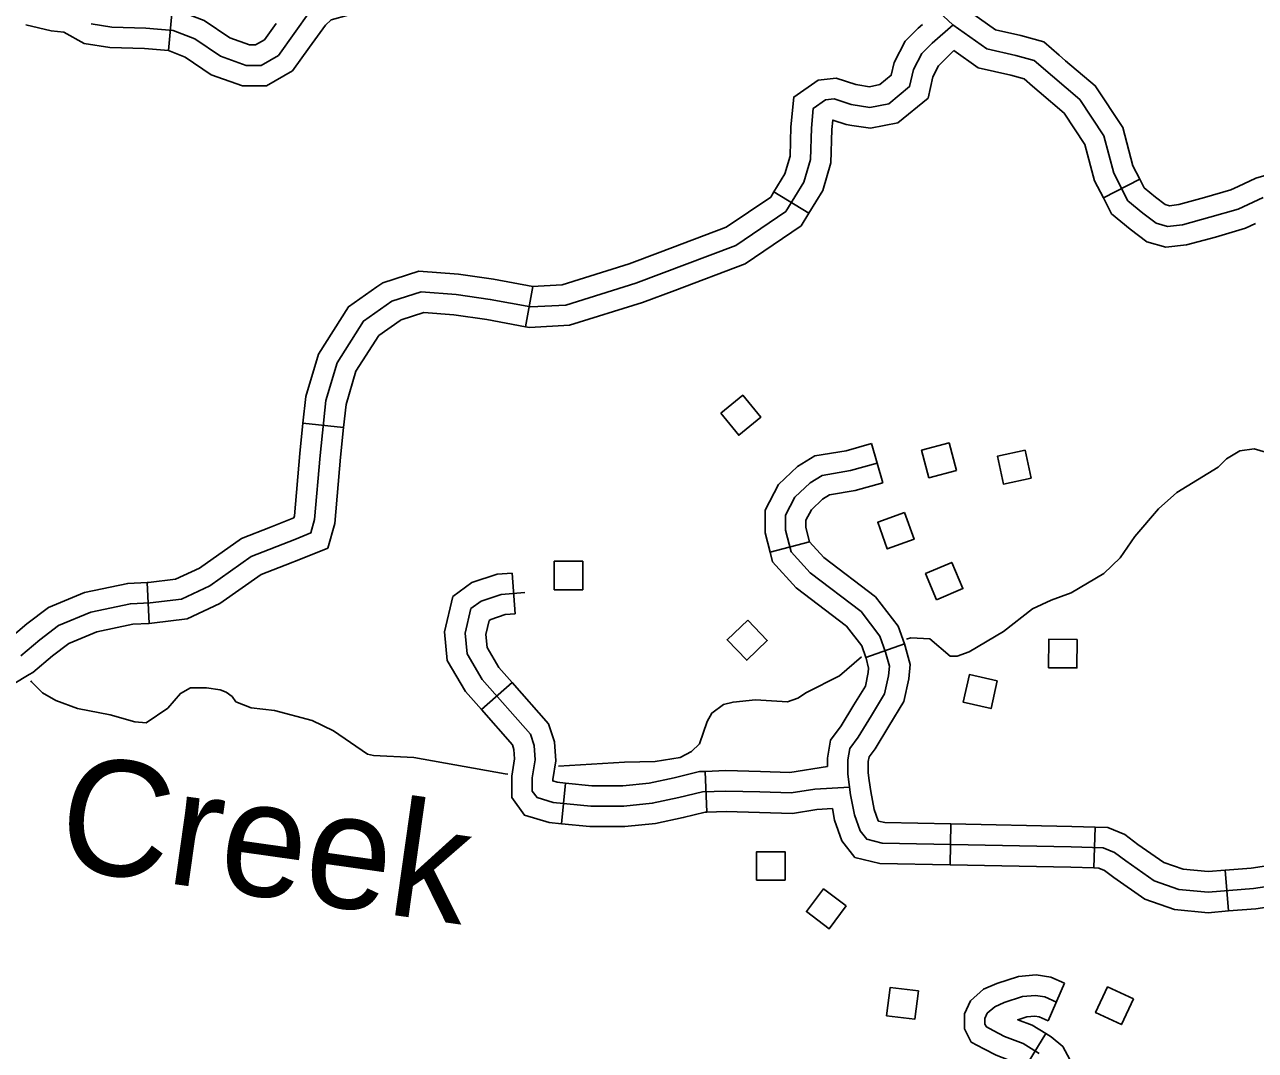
# Model space of a CAD drawing. Extents: x -19 to 366, y -4 to 359.
# Drawn here: x 136.395 to 137.249, y 195.278 to 195.99 of the extents above; entities that cross this region are included whole.
import ezdxf

# ---------------------------------------------------------------- set-up
doc = ezdxf.new("R2010")
doc.units = 0
for name, color, linetype in [('21', 7, 'Continuous'), ('R_ROW Annot', 7, 'Continuous'), ('R_Temp Easement', 7, 'Continuous'), ('Sheet Fence', 7, 'Continuous'), ('T_Indications', 7, 'Continuous')]:
    doc.layers.add(name, color=color, linetype=linetype)

msp = doc.modelspace()

# ---------------------------------------------------------------- linework, layer by layer
at = {"layer": '21'}
for points in [[(136.87822, 195.72028), (136.89348, 195.73276), (136.90599, 195.71745), (136.89073, 195.70498)], [(137.04181, 195.68046), (137.02276, 195.67538), (137.01767, 195.69449), (137.03671, 195.69956)], [(137.09371, 195.67518), (137.07444, 195.67104), (137.07029, 195.69037), (137.08956, 195.69451)], [(137.00583, 195.65122), (137.01249, 195.63267), (136.99387, 195.62599), (136.98722, 195.64455)], [(136.76255, 195.59769), (136.76255, 195.6174), (136.78233, 195.6174), (136.78233, 195.59769)], [(137.02812, 195.59073), (137.02043, 195.60888), (137.03863, 195.6166), (137.04632, 195.59845)], [(136.89691, 195.57657), (136.91052, 195.56231), (136.89621, 195.54866), (136.8826, 195.56292)], [(137.12577, 195.56307), (137.12559, 195.54336), (137.10582, 195.54353), (137.106, 195.56325)], [(137.07021, 195.53437), (137.06587, 195.51514), (137.04658, 195.5195), (137.05093, 195.53873)], [(136.90308, 195.39603), (136.90308, 195.41574), (136.92285, 195.41574), (136.92285, 195.39603)], [(136.96536, 195.3781), (136.95352, 195.36234), (136.93771, 195.37422), (136.94956, 195.38998)], [(137.01542, 195.31908), (137.01301, 195.29951), (136.99339, 195.30192), (136.99579, 195.32149)], [(137.16476, 195.31361), (137.15648, 195.29572), (137.13854, 195.30402), (137.14682, 195.32191)]]:
    msp.add_lwpolyline(points, close=True, dxfattribs=at)
at = {"layer": 'R_ROW Annot'}
for p, q in [((136.98286, 195.69926), (136.99066, 195.67195)), ((136.9124, 195.62386), (136.93989, 195.63103)), ((136.73548, 195.58097), (136.73322, 195.60929)), ((136.97893, 195.55056), (137.00572, 195.56001)), ((136.73328, 195.5333), (136.71194, 195.51454)), ((136.86737, 195.47155), (136.8685, 195.44316)), ((136.77043, 195.46344), (136.7676, 195.43517)), ((137.03748, 195.40666), (137.03805, 195.43507)), ((137.13732, 195.40451), (137.13816, 195.43291)), ((137.23081, 195.37461), (137.22845, 195.40292)), ((137.11703, 195.32444), (137.10568, 195.2984)), ((137.08924, 195.26526), (137.10406, 195.28949))]:
    msp.add_line(p, q, dxfattribs=at)
for points in [[(136.98286, 195.69926), (136.96526, 195.69423), (136.94363, 195.69063), (136.93151, 195.68316), (136.91823, 195.6707), (136.90892, 195.65301), (136.90892, 195.63718), (136.9124, 195.62386)], [(136.98676, 195.6856), (136.96839, 195.68035), (136.94871, 195.67707), (136.94018, 195.67182), (136.92969, 195.66198), (136.92313, 195.6495), (136.92313, 195.639), (136.92706, 195.62391), (136.94018, 195.60947), (136.97561, 195.58256), (136.98873, 195.56549), (136.99266, 195.55433), (136.99529, 195.54449), (136.99463, 195.53792), (136.99201, 195.52545), (136.98282, 195.51036), (136.97364, 195.49526), (136.96774, 195.48738), (136.96642, 195.47951), (136.96642, 195.46966), (136.96839, 195.45522), (136.97102, 195.44144), (136.97495, 195.43028), (136.97954, 195.42437), (136.99036, 195.42181), (137.12156, 195.41919), (137.14387, 195.41853), (137.15174, 195.41525), (137.15961, 195.40934), (137.17929, 195.39556), (137.19635, 195.38965), (137.21668, 195.38768), (137.24817, 195.39031), (137.30983, 195.3995)], [(136.99066, 195.67195), (136.97152, 195.66648), (136.95379, 195.66352), (136.94885, 195.66048), (136.94115, 195.65325), (136.93733, 195.646), (136.93733, 195.64082), (136.93989, 195.63103)], [(136.93989, 195.63103), (136.93993, 195.63087), (136.94982, 195.61999), (136.98571, 195.59272), (137.00137, 195.57235), (137.00572, 195.56001)], [(136.9124, 195.62386), (136.9142, 195.61694), (136.93055, 195.59895), (136.9655, 195.57239), (136.97609, 195.55863), (136.97893, 195.55056)], [(136.71194, 195.51454), (136.701, 195.52698), (136.6882, 195.54861), (136.68639, 195.5685), (136.69203, 195.59295), (136.70531, 195.60262), (136.72281, 195.60846), (136.73322, 195.60929)], [(136.96766, 195.46062), (136.94346, 195.45922), (136.92706, 195.4566), (136.90541, 195.45726), (136.8818, 195.45791), (136.8654, 195.45726), (136.849, 195.45332), (136.83063, 195.44938), (136.81095, 195.44741), (136.78799, 195.44741), (136.76175, 195.45004), (136.7506, 195.45332), (136.74732, 195.45791), (136.74732, 195.4671), (136.74929, 195.47957), (136.74863, 195.48942), (136.74601, 195.49729), (136.71255, 195.53536), (136.70205, 195.55308), (136.70074, 195.56752), (136.70468, 195.58459), (136.71189, 195.58984), (136.72567, 195.59444), (136.74207, 195.59575)], [(136.73328, 195.5333), (136.7241, 195.54374), (136.71591, 195.55756), (136.71509, 195.56655), (136.71733, 195.57623), (136.71847, 195.57706), (136.72852, 195.58041), (136.73548, 195.58097)], [(137.00572, 195.56001), (137.00624, 195.55853), (137.00968, 195.54565), (137.00869, 195.53575), (137.00541, 195.52015), (136.99496, 195.50297), (136.98542, 195.48729), (136.98118, 195.48163), (136.98063, 195.47833), (136.98063, 195.47062), (136.98137, 195.46519)], [(136.97893, 195.55056), (136.97908, 195.55013), (136.9809, 195.54333), (136.98057, 195.5401), (136.97861, 195.53076), (136.97069, 195.51774), (136.96186, 195.50323), (136.95429, 195.49313), (136.95222, 195.48068), (136.95222, 195.47501)], [(136.77043, 195.46344), (136.76449, 195.46404), (136.76152, 195.46491), (136.76152, 195.46599), (136.76356, 195.47893), (136.76268, 195.49218), (136.75857, 195.50451), (136.73328, 195.5333)], [(136.7676, 195.43517), (136.75901, 195.43603), (136.74188, 195.44107), (136.73311, 195.45336), (136.73311, 195.46822), (136.73501, 195.48021), (136.73458, 195.48666), (136.73344, 195.49008), (136.71194, 195.51454)], [(136.86737, 195.47155), (136.86344, 195.47139), (136.84585, 195.46717), (136.82843, 195.46343), (136.81024, 195.46161), (136.7887, 195.46161), (136.77043, 195.46344)], [(136.95222, 195.47501), (136.92614, 195.47084), (136.90582, 195.47145), (136.88171, 195.47212), (136.86737, 195.47155)], [(136.98137, 195.46519), (136.98242, 195.45751), (136.98477, 195.44515), (136.98758, 195.43718), (136.98769, 195.43704), (136.99216, 195.43598), (137.03805, 195.43507)], [(136.95574, 195.4457), (136.94499, 195.44509), (136.92798, 195.44236), (136.905, 195.44306), (136.88188, 195.4437), (136.8685, 195.44316)], [(136.95574, 195.4457), (136.95726, 195.43773), (136.96232, 195.42338), (136.9714, 195.4117), (136.98857, 195.40764), (137.03748, 195.40666)], [(136.8685, 195.44316), (136.86736, 195.44312), (136.85214, 195.43947), (136.83283, 195.43532), (136.81166, 195.43321), (136.78728, 195.43321), (136.7676, 195.43517)], [(137.03805, 195.43507), (137.12191, 195.43339), (137.13816, 195.43291)], [(137.13816, 195.43291), (137.14691, 195.43265), (137.15884, 195.42768), (137.16795, 195.42084), (137.18581, 195.40833), (137.1994, 195.40363), (137.21678, 195.40194), (137.22845, 195.40292)], [(137.22845, 195.40292), (137.24653, 195.40442), (137.30742, 195.4135), (137.3258, 195.4171)], [(137.03748, 195.40666), (137.12121, 195.40499), (137.13732, 195.40451)], [(137.13732, 195.40451), (137.14082, 195.40441), (137.14463, 195.40282), (137.15127, 195.39784), (137.17277, 195.38278), (137.1933, 195.37567), (137.21659, 195.37342), (137.23081, 195.37461)], [(137.23081, 195.37461), (137.24981, 195.37619), (137.31225, 195.38549), (137.33126, 195.38922)], [(137.11703, 195.32444), (137.10731, 195.32869), (137.09715, 195.33027), (137.08495, 195.32914), (137.06999, 195.32431), (137.0607, 195.32024), (137.05167, 195.31229), (137.04741, 195.30324), (137.04741, 195.29279), (137.052, 195.28361), (137.0608, 195.27902), (137.06938, 195.2745), (137.08195, 195.26971), (137.08924, 195.26526)], [(137.11135, 195.31142), (137.10331, 195.31493), (137.0967, 195.31597), (137.08783, 195.31514), (137.07503, 195.31101), (137.06843, 195.30812), (137.06327, 195.30358), (137.06162, 195.30007), (137.06162, 195.29614), (137.06265, 195.29408), (137.0674, 195.2916), (137.07524, 195.28747), (137.08824, 195.28251), (137.09939, 195.2757)], [(137.10568, 195.2984), (137.0993, 195.30118), (137.09626, 195.30166), (137.0907, 195.30114), (137.0845, 195.29914), (137.09453, 195.29532), (137.10406, 195.28949)], [(137.10406, 195.28949), (137.10771, 195.28726), (137.11573, 195.28051), (137.1206, 195.27159), (137.12216, 195.26286), (137.12288, 195.25382), (137.11946, 195.24482), (137.11342, 195.23625), (137.10169, 195.2265), (137.09677, 195.2213), (137.09635, 195.22033), (137.09644, 195.21774), (137.09767, 195.20443), (137.09823, 195.19293)]]:
    msp.add_lwpolyline(points, dxfattribs=at)
at = {"layer": 'R_Temp Easement'}
for points in [[(137.25653, 195.69314), (137.24857, 195.69539), (137.23875, 195.69421), (137.22932, 195.68848), (137.22367, 195.68276), (137.19501, 195.6652), (137.18221, 195.65376), (137.16566, 195.63473), (137.15552, 195.61989), (137.14422, 195.60885), (137.12159, 195.59548), (137.10763, 195.59049), (137.0948, 195.58436), (137.07445, 195.56873), (137.05069, 195.55459), (137.04238, 195.55152), (137.03747, 195.5515), (137.02342, 195.56358), (137.01018, 195.56428), (137.00719, 195.56341)], [(136.97604, 195.55118), (136.96061, 195.53795), (136.93782, 195.52628), (136.93179, 195.52247), (136.92462, 195.51978), (136.9023, 195.5212), (136.8868, 195.51962), (136.88, 195.51808), (136.87209, 195.51197), (136.86871, 195.50627), (136.86349, 195.4907), (136.85784, 195.48536), (136.84992, 195.48116), (136.83254, 195.47843), (136.81136, 195.47796), (136.76554, 195.47509)], [(136.63693, 195.48268), (136.63277, 195.48342), (136.60925, 195.49963), (136.59447, 195.50678), (136.56834, 195.51387), (136.55207, 195.5157), (136.54146, 195.51983), (136.5388, 195.52361), (136.53463, 195.52663), (136.53046, 195.52813), (136.521, 195.5296), (136.51003, 195.52956), (136.50286, 195.52573), (136.49421, 195.51546), (136.47914, 195.50515), (136.47119, 195.50588), (136.45415, 195.51074), (136.43144, 195.51519), (136.41629, 195.52082), (136.40719, 195.52609), (136.39959, 195.53364), (136.399, 195.53436)], [(136.73027, 195.46957), (136.72851, 195.46979), (136.66492, 195.48128), (136.63693, 195.48268)]]:
    msp.add_lwpolyline(points, dxfattribs=at)
at = {"layer": 'Sheet Fence'}
for points in [[(139.44064, 1.53154), (139.25106, 10.14733), (139.06082, 18.76327), (138.86992, 27.37935), (138.67836, 35.99557), (138.48613, 44.61194), (138.29325, 53.22845), (138.09971, 61.84511), (137.9055, 70.46191), (137.71065, 79.07885), (137.51513, 87.69595), (137.31896, 96.31318), (137.12214, 104.93057), (136.92466, 113.54809), (136.72653, 122.16577), (136.52775, 130.78359), (136.32832, 139.40156), (136.12824, 148.01968), (135.9275, 156.63794), (135.72612, 165.25636), (135.5241, 173.87492), (135.32143, 182.49362), (135.11811, 191.11248), (134.91415, 199.73149), (134.70954, 208.35064), (134.50429, 216.96995), (134.2984, 225.5894), (134.09187, 234.209), (133.8847, 242.82876), (133.6769, 251.44866), (133.46845, 260.06872), (133.25937, 268.68892), (133.04965, 277.30928), (132.8393, 285.92978), (132.62831, 294.55044), (132.41669, 303.17125), (132.20444, 311.79221), (131.99156, 320.41333), (131.77805, 329.0346), (131.56391, 337.65601), (131.34914, 346.27759)], [(0, 189.51617), (7.11214, 189.52059), (14.22427, 189.53386), (21.33637, 189.55597), (28.44845, 189.58693), (35.56048, 189.62672), (42.67245, 189.67537), (49.78436, 189.73285), (56.89619, 189.79918), (64.00793, 189.87436), (71.11958, 189.95838), (78.23111, 190.05124), (85.34253, 190.15294), (92.45381, 190.26349), (99.56495, 190.38288), (106.67593, 190.51112), (113.78675, 190.6482), (120.89739, 190.79412), (128.00785, 190.94888), (135.11811, 191.11248), (142.22816, 191.28493), (149.33799, 191.46621), (156.44759, 191.65634), (163.55694, 191.85531), (170.66605, 192.06312), (177.77489, 192.27977), (184.88345, 192.50526), (191.99173, 192.73959), (199.09971, 192.98276), (206.20739, 193.23477), (213.31474, 193.49561), (220.42177, 193.7653), (227.52845, 194.04382), (234.63479, 194.33118), (241.74076, 194.62738), (248.84635, 194.93241), (255.95157, 195.24628), (263.05638, 195.56898), (270.16079, 195.90052), (277.26478, 196.24089), (284.36834, 196.5901), (291.47147, 196.94814), (298.57414, 197.31501), (305.67635, 197.69072), (312.77809, 198.07525), (319.87934, 198.46862), (326.9801, 198.87082), (334.08035, 199.28185), (341.18009, 199.7017)]]:
    msp.add_spline(points, degree=3, dxfattribs=at)
at = {"layer": 'T_Indications'}
for p, q in [((136.4972, 196.00026), (136.49462, 195.97197)), ((137.1692, 195.88269), (137.14394, 195.86968)), ((136.93932, 195.85912), (136.9151, 195.87396)), ((136.7425, 195.78029), (136.7477, 195.80822)), ((136.61629, 195.7104), (136.58803, 195.71332)), ((136.48125, 195.57434), (136.4799, 195.60272))]:
    msp.add_line(p, q, dxfattribs=at)
for points in [[(136.66851, 196.03224), (136.65492, 196.01747), (136.63813, 196.0047), (136.61953, 195.99672), (136.60751, 195.99335), (136.6036, 195.98974), (136.59256, 195.97433)], [(137.11329, 195.96885), (137.10265, 195.97804), (137.08659, 195.98243), (137.06888, 195.98648), (137.04828, 196.00106), (137.03404, 196.01407), (137.02431, 196.01851)], [(137.2548, 195.87008), (137.23752, 195.86201), (137.21793, 195.85625), (137.19892, 195.85106), (137.18855, 195.84991), (137.18049, 195.85221), (137.17127, 195.85913), (137.1609, 195.86778), (137.15111, 195.8868), (137.14419, 195.91274), (137.12749, 195.9381), (137.10848, 195.95424), (137.09581, 195.96519), (137.08313, 195.96864), (137.06297, 195.97326), (137.03935, 195.98997), (137.0261, 196.00208)], [(136.5929, 195.99919), (136.57101, 195.96864), (136.55891, 195.96173), (136.54854, 195.96173), (136.53069, 195.96807), (136.51283, 195.98017), (136.49785, 195.98594), (136.47884, 195.98767), (136.45522, 195.98824), (136.44082, 195.99055)], [(136.56947, 195.99088), (136.56127, 195.97944), (136.55514, 195.97593), (136.55099, 195.97593), (136.53715, 195.98085), (136.51945, 195.99284), (136.50111, 195.9999), (136.4972, 196.00026)], [(136.39205, 195.55184), (136.40517, 195.563), (136.41829, 195.57284), (136.44059, 195.58203), (136.46814, 195.58794), (136.48192, 195.58859), (136.50357, 195.59122), (136.52325, 195.60041), (136.55211, 195.62076), (136.58229, 195.63257), (136.59344, 195.63716), (136.59606, 195.64635), (136.6, 195.69099), (136.60393, 195.72906), (136.61181, 195.75531), (136.63017, 195.78419), (136.64985, 195.79797), (136.67019, 195.80454), (136.69446, 195.80257), (136.71808, 195.79929), (136.74629, 195.79404), (136.77056, 195.79535), (136.8191, 195.81044), (136.88864, 195.8367), (136.9234, 195.86033), (136.93587, 195.88068), (136.94046, 195.89643), (136.94112, 195.91809), (136.94243, 195.93187), (136.95096, 195.93778), (136.95686, 195.93843), (136.96867, 195.9345), (136.98179, 195.93253), (136.99491, 195.93515), (137.00934, 195.94697), (137.01196, 195.95878), (137.01787, 195.96994), (137.02508, 195.97716), (137.03957, 195.98982)], [(136.49462, 195.97197), (136.47802, 195.97348), (136.45392, 195.97407), (136.43608, 195.97692), (136.42202, 195.9848), (136.41305, 195.98574), (136.39548, 195.98998)], [(136.97348, 195.94814), (136.98144, 195.94694), (136.98865, 195.94839), (136.99654, 195.95485), (136.99851, 195.96373), (137.00631, 195.97847), (137.01538, 195.98754), (137.01825, 195.99005)], [(136.59256, 195.97433), (136.58075, 195.95785), (136.56269, 195.94752), (136.5461, 195.94752), (136.52422, 195.95529), (136.50621, 195.9675), (136.49459, 195.97197), (136.49462, 195.97197)], [(136.96927, 195.92004), (136.98214, 195.91811), (137.00117, 195.92192), (137.02214, 195.93909), (137.02542, 195.95383), (137.02942, 195.96141), (137.04007, 195.97206)], [(137.09472, 195.94735), (137.08896, 195.95233), (137.07968, 195.95486), (137.05706, 195.96004), (137.04007, 195.97206)], [(137.1692, 195.88269), (137.16444, 195.89194), (137.15733, 195.91862), (137.13823, 195.94761), (137.11772, 195.96502), (137.11329, 195.96885)], [(136.9151, 195.87396), (136.92276, 195.88647), (136.92632, 195.89867), (136.92693, 195.91898), (136.92891, 195.93979), (136.94582, 195.9515), (136.95839, 195.9529), (136.97199, 195.94836), (136.97348, 195.94814)], [(137.14394, 195.86968), (137.13778, 195.88166), (137.13106, 195.90685), (137.11675, 195.92858), (137.09924, 195.94345), (137.09472, 195.94735)], [(136.93932, 195.85912), (136.94897, 195.87488), (136.9546, 195.89419), (136.9553, 195.9172), (136.95593, 195.92377), (136.96534, 195.92063), (136.96927, 195.92004)], [(137.23747, 195.87767), (137.23248, 195.87534), (137.21406, 195.86992), (137.19625, 195.86506), (137.18976, 195.86434), (137.18691, 195.86515), (137.18009, 195.87027), (137.17221, 195.87684), (137.1692, 195.88269)], [(137.34282, 195.88164), (137.32052, 195.88418), (137.28143, 195.88959), (137.26408, 195.88751), (137.24981, 195.88343), (137.23747, 195.87767)], [(136.83621, 195.83209), (136.88204, 195.84939), (136.91289, 195.87036), (136.9151, 195.87396)], [(137.24949, 195.85193), (137.24256, 195.84869), (137.22181, 195.84258), (137.20159, 195.83707), (137.18734, 195.83548), (137.17406, 195.83928), (137.16245, 195.84799), (137.14959, 195.85871), (137.14394, 195.86968)], [(136.84624, 195.80551), (136.89523, 195.824), (136.93392, 195.8503), (136.93932, 195.85912)], [(136.74722, 195.80831), (136.76803, 195.80944), (136.81448, 195.82388), (136.83621, 195.83209)], [(136.63929, 195.80791), (136.64346, 195.81083), (136.66852, 195.81892), (136.69602, 195.81669), (136.72036, 195.81331), (136.7477, 195.80822)], [(136.58803, 195.71332), (136.58994, 195.73185), (136.59877, 195.76127), (136.61971, 195.7942), (136.63929, 195.80791)], [(136.7425, 195.78029), (136.74536, 195.77976), (136.77309, 195.78126), (136.82372, 195.79701), (136.84624, 195.80551)], [(136.65559, 195.78465), (136.65625, 195.78511), (136.67186, 195.79015), (136.69291, 195.78844), (136.7158, 195.78526), (136.7425, 195.78029)], [(136.61629, 195.7104), (136.61793, 195.72626), (136.62485, 195.74935), (136.64064, 195.77418), (136.65559, 195.78465)], [(136.56538, 195.64121), (136.57699, 195.64575), (136.58167, 195.64768), (136.58203, 195.64895), (136.58586, 195.69234), (136.58803, 195.71332)], [(136.57574, 195.61475), (136.58758, 195.61939), (136.60521, 195.62665), (136.61009, 195.64376), (136.61414, 195.68963), (136.61629, 195.7104)], [(136.4799, 195.60272), (136.48072, 195.60276), (136.49961, 195.60505), (136.51609, 195.61274), (136.54533, 195.63336), (136.56538, 195.64121)], [(136.48125, 195.57434), (136.48311, 195.57443), (136.50753, 195.57739), (136.5304, 195.58807), (136.55889, 195.60816), (136.57574, 195.61475)], [(136.38344, 195.56325), (136.38378, 195.56346), (136.3963, 195.5741), (136.41121, 195.58529), (136.43636, 195.59565), (136.4663, 195.60207), (136.4799, 195.60272)], [(136.39785, 195.53877), (136.40031, 195.54022), (136.41404, 195.55189), (136.42537, 195.5604), (136.44482, 195.56841), (136.46998, 195.5738), (136.48125, 195.57434)], [(136.31217, 195.49818), (136.31597, 195.50218), (136.33854, 195.51723), (136.37, 195.52711), (136.38665, 195.53218), (136.39785, 195.53877)]]:
    msp.add_lwpolyline(points, dxfattribs=at)

# ---------------------------------------------------------------- texts
at = {"layer": 'R_Temp Easement'}
msp.add_text('Creek', height=0.08, rotation=351.96741, dxfattribs=at).set_placement((136.41528, 195.40502))

doc.saveas('drawing.dxf')
